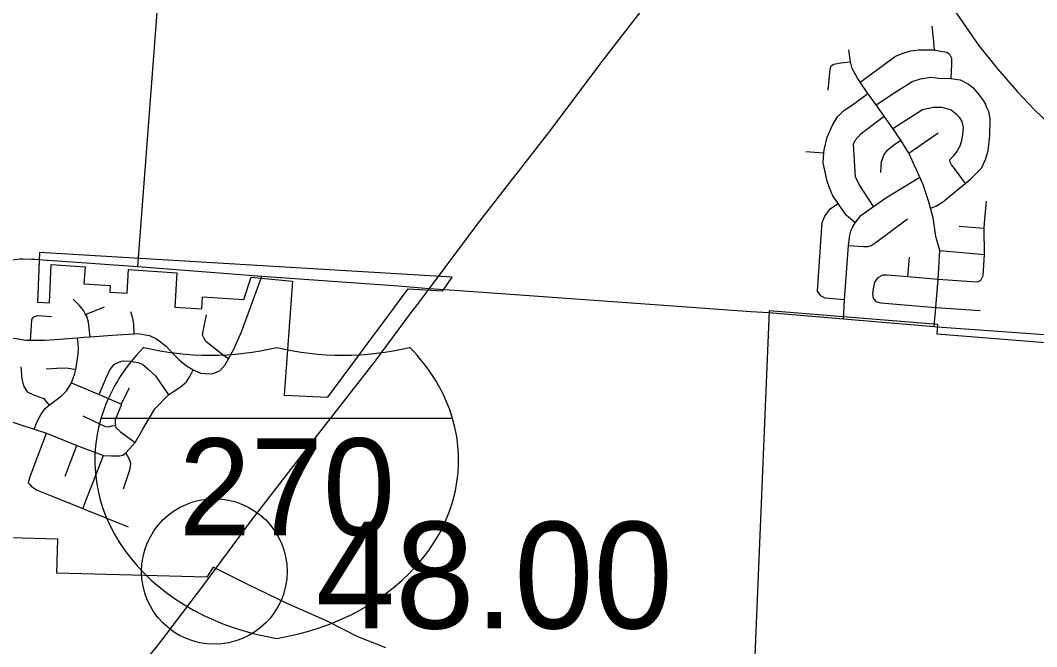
# Model space of a CAD drawing. Extents: x 1659811 to 1934326, y 644115 to 934867.
# Drawn here: x 1848780 to 1859259, y 684419 to 690876 of the extents above; entities that cross this region are included whole.
import ezdxf

# ---------------------------------------------------------------- set-up
doc = ezdxf.new("R2010")
doc.units = 0
for name, color, linetype in [('Default', 7, 'Continuous'), ('GM_X_City_Street', 7, 'Continuous'), ('GM_X_Corporation', 7, 'Continuous'), ('GM_X_County_Road', 7, 'Continuous'), ('GM_X_Interstate_Route', 7, 'Continuous'), ('GM_X_Interstate_Shield', 7, 'Continuous'), ('GM_X_US_Route', 7, 'Continuous')]:
    doc.layers.add(name, color=color, linetype=linetype)

msp = doc.modelspace()

# ---------------------------------------------------------------- linework, layer by layer
at = {"layer": 'Default'}
msp.add_circle((1850780, 685195), 750, dxfattribs=at)
at = {"layer": 'GM_X_City_Street'}
for points in [[(1849993, 688339), (1850200, 691096), (1850245, 691692), (1850400, 693755)], [(1858206, 690570), (1858197, 690688), (1858181, 690816)], [(1858203, 687718), (1858220, 687916), (1858243, 688207), (1858260, 688504), (1858218, 688646), (1858192, 688840), (1858165, 688941), (1858149, 689003), (1858090, 689179), (1858055, 689260), (1857940, 689505), (1857859, 689641), (1857776, 689762), (1857687, 689888), (1857603, 690006), (1857519, 690120), (1857439, 690237), (1857411, 690278), (1857358, 690378), (1857340, 690447), (1857321, 690573)], [(1857439, 690237), (1857737, 690458), (1857805, 690506), (1857883, 690538), (1857959, 690561), (1858045, 690573), (1858206, 690570), (1858212, 690569), (1858334, 690548), (1858360, 690528), (1858380, 690484), (1858382, 690426), (1858379, 690345), (1858375, 690275)], [(1857110, 690157), (1857129, 690373), (1857141, 690407), (1857167, 690422), (1857240, 690436), (1857340, 690447)], [(1857603, 690006), (1857796, 690131), (1857974, 690246), (1858062, 690272), (1858168, 690289), (1858251, 690281), (1858375, 690275), (1858471, 690261), (1858558, 690218), (1858600, 690182), (1858644, 690134), (1858701, 690060), (1858733, 690010)], [(1857388, 688788), (1857294, 688867), (1857212, 688986), (1857158, 689067), (1857124, 689149), (1857099, 689219), (1857057, 689408), (1857066, 689509), (1857068, 689541), (1857098, 689671), (1857158, 689802), (1857207, 689880), (1857269, 689941), (1857383, 690023), (1857519, 690120)], [(1857776, 689762), (1858083, 689955), (1858194, 689982), (1858280, 689980), (1858376, 689952), (1858430, 689912), (1858461, 689878)], [(1858165, 688941), (1858219, 688961), (1858289, 689001), (1858523, 689193), (1858577, 689237), (1858689, 689353), (1858733, 689442), (1858759, 689530), (1858778, 689685), (1858780, 689859), (1858765, 689937), (1858747, 689978), (1858733, 690010)], [(1857577, 688958), (1857428, 689185), (1857390, 689264), (1857371, 689600), (1857391, 689644), (1857451, 689708), (1857687, 689888)], [(1858461, 689878), (1858489, 689832), (1858503, 689772), (1858495, 689700), (1858482, 689622), (1858468, 689577), (1858436, 689523), (1858400, 689475), (1858362, 689433), (1858364, 689417), (1858380, 689383), (1858419, 689335), (1858523, 689193)], [(1857940, 689505), (1858243, 689715)], [(1857651, 689308), (1857660, 689420), (1857688, 689493), (1857724, 689541), (1857782, 689589), (1857859, 689641)], [(1856878, 689524), (1857066, 689509)], [(1857267, 687797), (1857279, 687994), (1857320, 688555), (1857333, 688661), (1857343, 688701), (1857358, 688737), (1857388, 688788), (1857411, 688820), (1857447, 688863), (1857577, 688958), (1857704, 689045), (1858055, 689260)], [(1857279, 687994), (1857080, 688013), (1857033, 688035), (1856999, 688083), (1857010, 688238), (1857048, 688791), (1857074, 688856), (1857135, 688935), (1857212, 688986)], [(1858723, 688784), (1858723, 688787), (1858743, 689011)], [(1857320, 688555), (1857473, 688545), (1857517, 688544), (1857553, 688555), (1857604, 688589), (1857927, 688829)], [(1858461, 688755), (1858718, 688732)], [(1858653, 688181), (1858685, 688198), (1858706, 688245), (1858721, 688463), (1858718, 688732), (1858723, 688784)], [(1848804, 688416), (1848895, 688414), (1848911, 688413)], [(1857931, 688236), (1857948, 688434)], [(1858260, 688504), (1858721, 688463)], [(1850757, 687232), (1850803, 687248), (1850839, 687266), (1850893, 687326), (1850925, 687385), (1850981, 687485), (1851060, 687664), (1851182, 687991), (1851271, 688239)], [(1857575, 688092), (1857592, 688175), (1857626, 688224), (1857674, 688251), (1857713, 688251), (1857931, 688236), (1858243, 688207), (1858590, 688183), (1858653, 688181)], [(1853256, 688094), (1854025, 688040), (1855415, 687939), (1856313, 687875), (1856498, 687863), (1856659, 687849)], [(1857575, 688092), (1857568, 688060), (1857572, 688013), (1857600, 687977), (1857651, 687962), (1858220, 687916), (1858225, 687915)], [(1849500, 687613), (1849494, 687671), (1849484, 687763), (1849464, 687825), (1849453, 687845), (1849431, 687883), (1849389, 687937), (1849323, 688001)], [(1849453, 687845), (1849648, 687924)], [(1858225, 687915), (1858677, 687884)], [(1848885, 687579), (1848893, 687679), (1848900, 687789), (1848908, 687811), (1848920, 687819), (1848960, 687833), (1849101, 687822)], [(1849952, 687644), (1849951, 687742), (1849941, 687801), (1849919, 687871)], [(1850925, 687385), (1850871, 687425), (1850694, 687564), (1850674, 687596), (1850659, 687630), (1850667, 687687), (1850701, 687841)], [(1856659, 687849), (1857267, 687797), (1858203, 687718), (1858280, 687713)], [(1858280, 687713), (1860155, 687580), (1860950, 687512)], [(1848549, 687615), (1848736, 687596), (1848837, 687578), (1848885, 687579), (1849035, 687579), (1849370, 687604), (1849434, 687608), (1849500, 687613), (1849731, 687631), (1849952, 687644), (1849992, 687646), (1850110, 687627), (1850184, 687591), (1850285, 687517), (1850353, 687443), (1850422, 687371), (1850492, 687315), (1850562, 687273), (1850639, 687239), (1850682, 687235), (1850757, 687232)], [(1848921, 686661), (1848954, 686742), (1848994, 686817), (1849038, 686879), (1849077, 686909), (1849200, 687002), (1849258, 687060), (1849309, 687140), (1849341, 687235), (1849352, 687277), (1849377, 687436), (1849379, 687500), (1849370, 687604)], [(1849593, 687018), (1849664, 687190), (1849702, 687274), (1849748, 687327), (1849802, 687357), (1849840, 687365), (1849916, 687363), (1849991, 687349), (1850039, 687332), (1850095, 687284), (1850172, 687210), (1850308, 687016)], [(1848786, 687303), (1848796, 687179), (1848812, 687107), (1848851, 687045), (1848917, 687015), (1848991, 686989), (1849021, 686977), (1849040, 686955), (1849077, 686909)], [(1849046, 687282), (1849157, 687289), (1849261, 687295), (1849352, 687277)], [(1849785, 686388), (1849803, 686386), (1849838, 686394), (1849868, 686417), (1849964, 686525), (1850043, 686660), (1850167, 686871), (1850308, 687016), (1850349, 687044), (1850427, 687094), (1850493, 687150), (1850529, 687205), (1850562, 687273)], [(1849309, 687140), (1849593, 687018), (1849792, 686934), (1849820, 686920), (1849818, 686904), (1849806, 686875), (1849758, 686757), (1849756, 686721), (1849761, 686699), (1849766, 686679), (1849811, 686633), (1849964, 686525)], [(1849820, 686920), (1849905, 687088)], [(1848495, 686930), (1848488, 686861), (1848527, 686815), (1848593, 686773), (1848774, 686709), (1848921, 686661), (1849048, 686621), (1849361, 686494), (1849636, 686390), (1849721, 686386), (1849785, 686388)], [(1849423, 686800), (1849654, 686690), (1849684, 686687), (1849724, 686695), (1849761, 686699)], [(1848876, 686096), (1848864, 686106), (1848868, 686126), (1848882, 686173), (1849048, 686621)], [(1849241, 686176), (1849361, 686494)], [(1849843, 686047), (1849914, 686252), (1849920, 686312), (1849902, 686356), (1849868, 686417)], [(1849423, 685844), (1849636, 686390)], [(1848876, 686096), (1848896, 686072), (1848954, 686034), (1849109, 685971), (1849423, 685844), (1849498, 685813), (1849499, 685813)], [(1849499, 685813), (1849892, 685654)]]:
    msp.add_lwpolyline(points, dxfattribs=at)
at = {"layer": 'GM_X_Corporation'}
msp.add_lwpolyline([(1848956, 687970), (1849079, 687964), (1849099, 688358), (1849447, 688336), (1849436, 688161), (1849705, 688143), (1849701, 688074), (1849880, 688062), (1849896, 688306), (1850395, 688274), (1850372, 687920), (1850651, 687902), (1850659, 688026), (1851084, 687999), (1851161, 688227), (1851585, 688186), (1851500, 687011), (1851949, 686990), (1852778, 688109), (1853137, 688086), (1853231, 688228), (1848979, 688481)], close=True, dxfattribs=at)
for points in [[(1866150, 684410), (1865849, 684442), (1865565, 684718), (1866173, 684662), (1866174, 684871), (1866184, 684870), (1866199, 685075), (1866182, 685269), (1866216, 685678), (1866258, 685776), (1866295, 686357), (1863575, 686513), (1863635, 687276), (1862344, 687368), (1861611, 687984), (1861425, 687763), (1861021, 688163), (1860987, 687679), (1860987, 687588), (1860981, 687422), (1858232, 687641), (1858240, 687741), (1856501, 687880), (1856343, 684081)], [(1852547, 684407), (1852261, 684521), (1851942, 684681), (1851532, 684863), (1851133, 685057), (1850904, 685171), (1850768, 685239), (1850703, 685135), (1849157, 685178), (1849167, 685528), (1847937, 685563)]]:
    msp.add_lwpolyline(points, dxfattribs=at)
at = {"layer": 'GM_X_County_Road'}
for points in [[(1848593, 688392), (1848595, 688393), (1848668, 688402), (1848779, 688417), (1848789, 688416), (1848804, 688416)], [(1848911, 688413), (1848927, 688413), (1849055, 688404), (1849070, 688403)], [(1849070, 688403), (1849993, 688339), (1851271, 688239), (1852679, 688139), (1852994, 688113), (1853256, 688094), (1853256, 688094)]]:
    msp.add_lwpolyline(points, dxfattribs=at)
at = {"layer": 'GM_X_Interstate_Route'}
for points in [[(1855721, 691691), (1855482, 691365), (1854785, 690465), (1854227, 689720), (1853491, 688775), (1852994, 688113)], [(1852994, 688113), (1852840, 687906), (1852838, 687905)], [(1852838, 687905), (1852741, 687774), (1852437, 687366), (1851683, 686397), (1851166, 685731), (1850647, 685030), (1850558, 684912), (1850538, 684886)], [(1850538, 684886), (1850248, 684503), (1850224, 684472)], [(1850224, 684472), (1850183, 684418), (1849646, 683789), (1849356, 683495), (1849183, 683330), (1849173, 683321)]]:
    msp.add_lwpolyline(points, dxfattribs=at)
at = {"layer": 'GM_X_Interstate_Shield'}
msp.add_line((1853236, 686770), (1849610, 686770), dxfattribs=at)
msp.add_line((1853236, 686770), (1849610, 686770), dxfattribs=at)
for centre, start_param, end_param in [((1851892, 686342), 2.47259, 2.911027), ((1850739, 689298), 4.415841, 5.008937), ((1852108, 689298), 4.415841, 5.008937), ((1850955, 686342), 0.230566, 0.669003), ((1851892, 686342), 2.911027, 4.511031), ((1850955, 686342), 4.913747, 6.513751)]:
    msp.add_ellipse(centre, major_axis=(2344, 0), ratio=0.8, start_param=start_param, end_param=end_param, dxfattribs=at)
at = {"layer": 'GM_X_US_Route'}
msp.add_lwpolyline([(1856652, 693074), (1856737, 693020), (1856777, 692989), (1856897, 692893), (1857063, 692753), (1857202, 692621), (1857327, 692490), (1857455, 692349), (1857598, 692163), (1857712, 692012), (1858010, 691573), (1858344, 691078), (1858661, 690619), (1858855, 690377), (1859060, 690138), (1859236, 689954), (1859458, 689742), (1860265, 689050), (1860305, 689015), (1860836, 688560), (1861015, 688403)], dxfattribs=at)

# ---------------------------------------------------------------- texts
at = {"layer": 'Default'}
msp.add_text('48.00', height=1100, dxfattribs=at).set_placement((1851827, 684607))
at = {"layer": 'GM_X_Interstate_Shield'}
msp.add_text('270', height=1000, dxfattribs=at).set_placement((1850413, 685567))

doc.saveas('drawing.dxf')
